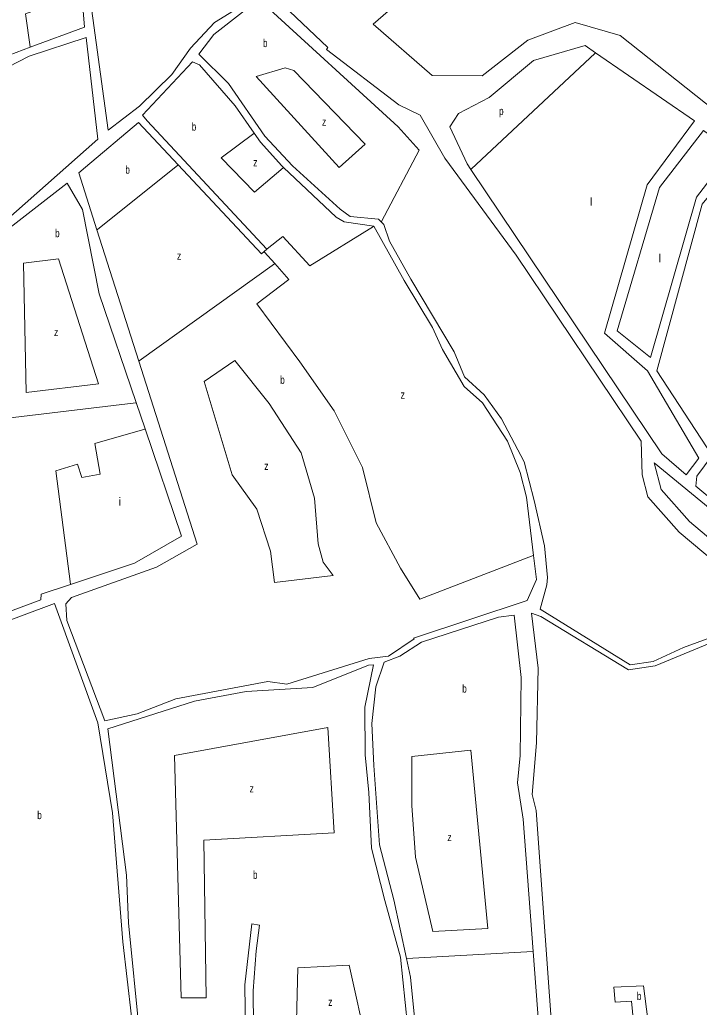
# Model space of a CAD drawing. Extents: x 639657 to 671642, y 222838 to 252123.
# Drawn here: x 645283 to 646133, y 235497 to 236731 of the extents above; entities that cross this region are included whole.
import ezdxf

# ---------------------------------------------------------------- set-up
doc = ezdxf.new("R2010")
doc.units = 0
doc.header["$LTSCALE"] = 4
doc.layers.add('1', color=7, linetype='Continuous', lineweight=13)
doc.layers.add('21', color=7, linetype='Continuous', lineweight=13)
doc.layers.add('7', color=7, linetype='Continuous')

msp = doc.modelspace()

# ---------------------------------------------------------------- linework, layer by layer
at = {"layer": '1'}
msp.add_line((645842.349, 236550.875), (645847.174, 236543.687), dxfattribs=at)
for points in [[(645423.77, 236908.86), (645586.53, 236776.91), (645582.91, 236762.51), (645526.92, 236727.58), (645496.7, 236695.5), (645473.58, 236662.58), (645432.86, 236623.17), (645394.04, 236592.78), (645369.32, 236773.18), (645367.78, 236871.14)], [(645366.48, 236708.85), (645380.96, 236581.58), (645264.77, 236478.84), (645182.15, 236436.32), (645037.57, 236338.69), (644978.64, 236447.6), (645038.99, 236547.45), (645124.26, 236597.46), (645295.12, 236685.66)], [(646071.47, 236308.82), (646029.95, 236342.08), (646082.82, 236521.51), (646137.7, 236592.66), (646173.39, 236566.64), (646129.05, 236509.21)], [(646277.25, 236023.95), (646293.93, 236025.08), (646300.19, 236034.52), (646298.19, 236048.03), (646248.99, 236134.89), (646241.49, 236156.6), (646190.4, 236200.62), (646243.76, 236386.44), (646302.71, 236467.41), (646185.31, 236560.24), (646136.24, 236500.53), (646079.41, 236292.11), (646148.74, 236186.38), (646129.61, 236160.44), (646128.44, 236147.79)], [(645326.87, 236001.17), (645164.55, 235940.98), (645257.22, 235519.48), (645247.34, 235517.92), (645256.64, 235474.78), (645294.7, 235471.78), (645365.62, 235472.21), (645420.92, 235462.45), (645423.14, 235485.24), (645412.03, 235578.44), (645399.43, 235739.54), (645380.89, 235852.03)]]:
    msp.add_lwpolyline(points, close=True, dxfattribs=at)
for points in [[(645352.3, 236869.17), (645364.42, 236721.82), (645296.368, 236696.643)], [(645798.76, 236661.11), (645725.02, 236725.46), (645787.41, 236780.17), (645792.179, 236783.59)], [(645735.085, 236478.435), (645731.64, 236481.65), (645696.18, 236485), (645683.7, 236494.21), (645624.26, 236548.42), (645589.8, 236585.29), (645544.08, 236651.14), (645507.25, 236687.79), (645525.88, 236712.75), (645561.91, 236740.33), (645584.65, 236752.85), (645585.807, 236753.101)], [(645585.807, 236753.101), (645604.62, 236757.19), (645668.37, 236696.11), (645666.87, 236693.75), (645757.14, 236624.7), (645783.6, 236611.73), (645814.58, 236557.78), (645903.92, 236436.82), (646060.129, 236204.425)], [(646510.342, 236408.728), (646470.33, 236364.99), (646033.85, 236711.4), (645977.63, 236727.75), (645918.26, 236705.34), (645861.38, 236660.97), (645798.76, 236661.11)], [(645296.368, 236696.643), (645270.06, 236686.91), (645242.966, 236672.131), (645216.113, 236657.484), (645160.545, 236627.173)], [(645990.024, 236698.904), (645925.284, 236679.944), (645869.994, 236633.848), (645831.599, 236613.873), (645820.848, 236596.971), (645842.349, 236550.875)], [(646116.18, 236161.96), (646132.22, 236183.02), (646067.72, 236292.1), (646014.05, 236339.04), (646067.44, 236524.69), (646126.49, 236604.45), (646003.113, 236689.845), (645990.024, 236698.904)], [(645592.2, 236444.06), (645442.57, 236604.5), (645436.97, 236611.57), (645499.11, 236678.32), (645507.93, 236674.68), (645552.53, 236623.45), (645576.481, 236589.095)], [(645365.58, 236546.74), (645431.57, 236602.56), (645481.292, 236549.534)], [(645576.481, 236589.095), (645584.23, 236577.98), (645610.73, 236548.39), (645613.058, 236546.205)], [(645379.872, 236468.359), (645357.17, 236539.54), (645365.58, 236546.74)], [(645481.292, 236549.534), (645585.66, 236438.23), (645588.93, 236441.145), (645592.2, 236444.06)], [(645613.058, 236546.205), (645679, 236484.32), (645688.89, 236478.33), (645726.08, 236472.83)], [(645847.174, 236543.687), (646085.62, 236188.43), (646116.18, 236161.96)], [(645256.765, 236231.779), (645252.27, 236267.98), (645243.78, 236436.14), (645239.7, 236452.44), (645260.08, 236462.5), (645342.43, 236526.92), (645361.64, 236493.77), (645382.64, 236388.25), (645428.896, 236252.387), (645440.072, 236219.56)], [(645925.556, 236061.334), (645929.22, 236031.45), (645917.47, 236004.94), (645775.48, 235958), (645776.35, 235957.15), (645744.03, 235935.46), (645719.98, 235932.52), (645617.01, 235900.52), (645593.57, 235903.97), (645478.28, 235882.06), (645430.04, 235863.5), (645389.9, 235854.45), (645342.05, 235980.09), (645340.992, 236000.695), (645348.24, 236008.67), (645454.47, 236046.63), (645505.17, 236075.5), (645432.197, 236304.299), (645379.872, 236468.359)], [(645726.08, 236472.83), (645763.85, 236405.25), (645799.23, 236346.47), (645811.76, 236319), (645838.95, 236272.66), (645861.56, 236252.3), (645892.83, 236204.04), (645908.83, 236165.2), (645916.64, 236134.06), (645925.556, 236061.334)], [(645933.947, 235994.261), (645942.05, 236024.56), (645942.89, 236034.02), (645939.14, 236073.32), (645926.1, 236130.01), (645913.74, 236178.53), (645885.24, 236231.95), (645863.9, 236261.98), (645839.35, 236284.69), (645826.16, 236315.81), (645772.22, 236406.56), (645745.46, 236454.4), (645738.53, 236475.22), (645735.085, 236478.435)], [(645440.072, 236219.56), (645485.68, 236085.6), (645426.7, 236051.53), (645346.911, 236025.077)], [(646470.396, 235754.262), (646432.672, 235813.138), (646399.236, 235852.408), (646342.282, 235898.891), (646233.138, 235985.017), (646107.478, 236090.558), (646068.382, 236134.776), (646061.122, 236162.011), (646060.129, 236204.425)], [(646485.857, 235764.169), (646447.461, 235824.094), (646412.137, 235865.581), (646353.776, 235913.213), (646244.733, 235999.259), (646120.332, 236103.743), (646085.009, 236143.693), (646076.076, 236177.203)], [(646076.076, 236177.203), (646279.2, 236010.6), (646606.5, 235744.09), (646599.01, 235733.06), (646562.492, 235715.234)], [(645346.911, 236025.077), (645309.94, 236012.82), (645309.79, 236005.89), (645167.7, 235953.03), (645148.15, 235951.84), (645135.49, 235992.58)], [(645925.054, 235566.468), (645912.51, 235731.9), (645905.56, 235777.2), (645908.79, 235811.17), (645909.91, 235908.74), (645901.47, 235986.7), (645881.71, 235984.22), (645785.62, 235953.12), (645758.43, 235935.55), (645738.77, 235927.8)], [(646274.127, 235371.606), (646292.24, 235288.07), (645956.71, 235353.74), (645928.56, 235742.53), (645923.92, 235762.48), (645929.11, 235827.2), (645931.11, 235920.48), (645922.95, 235989.19), (645934.57, 235985.14), (646044.18, 235918.37), (646077.46, 235923.3), (646144.99, 235951.43), (646168.02, 235910.74), (646221.42, 235860.99), (646229.75, 235868.35), (646175.52, 235915.08), (646147.13, 235958.96), (646112.99, 235946.51), (646075.06, 235928.87)], [(646075.06, 235928.87), (646046.28, 235924.83), (645933.947, 235994.261)], [(645725.61, 235924.82), (645719.38, 235924.35), (645649.49, 235896.42), (645566.34, 235891.4), (645501.94, 235879.41), (645393.62, 235844.8), (645416.89, 235661.63), (645419.19, 235602.12), (645433.16, 235463.81), (645565.97, 235432.6), (645564.54, 235524.56), (645573.498, 235601.106), (645582.916, 235599.143)], [(645582.916, 235599.143), (645578.67, 235566.98), (645574.9, 235517.11), (645575.87, 235429.43), (645776.65, 235389.39), (645759.26, 235559.27), (645739.48, 235630.06), (645723.17, 235695.51), (645719.51, 235765.11), (645715.13, 235812.36), (645714.77, 235871.67), (645725.61, 235924.82)], [(645738.77, 235927.8), (645728.36, 235897.33), (645723.28, 235851.31), (645725.75, 235798.89), (645733.03, 235699.65), (645751.08, 235630.99), (645766.72, 235557.467)], [(645766.72, 235557.467), (645771.67, 235534.2), (645786.33, 235387.08), (645940.95, 235356.83), (645925.054, 235566.468)]]:
    msp.add_lwpolyline(points, dxfattribs=at)
at = {"layer": '21'}
msp.add_line((645619.656, 236406.441), (645602.152, 236426.211), dxfattribs=at)
for points in [[(645111.279, 236769.941), (645147.767, 236779.897), (645159.377, 236748.37), (645179.28, 236753.348), (645164.353, 236801.469), (645320.257, 236818.062), (645326.891, 236751.689), (645290.403, 236738.414), (645296.297, 236697.143), (645296.368, 236696.643)], [(645585.807, 236753.101), (645586.044, 236752.884), (645756.344, 236596.971), (645782.453, 236567.777), (645735.35, 236478.935), (645735.085, 236478.435)], [(646003.113, 236689.845), (646002.613, 236689.376), (645847.674, 236544.156), (645847.174, 236543.687)], [(645576.481, 236589.095), (645575.981, 236588.725), (645535.186, 236558.558), (645576.653, 236515.535), (645612.558, 236545.784), (645613.058, 236546.205)], [(645481.292, 236549.534), (645480.792, 236549.134), (645380.372, 236468.759), (645379.872, 236468.359)], [(645645.765, 236423.343), (645725.58, 236472.522), (645726.08, 236472.83)], [(645592.2, 236444.06), (645592.7, 236444.469), (645611.977, 236460.219), (645645.765, 236423.343)], [(645602.152, 236426.211), (645589.373, 236440.645), (645588.93, 236441.145)], [(645602.152, 236426.211), (645601.653, 236425.852), (645432.697, 236304.658), (645432.197, 236304.299)], [(645619.656, 236406.441), (645579.725, 236375.71), (645633.478, 236303.493), (645676.481, 236242.032), (645711.805, 236171.351), (645728.699, 236102.207), (645759.415, 236045.355), (645783.463, 236006.688)], [(645428.896, 236252.387), (645428.396, 236252.327), (645257.265, 236231.839), (645256.765, 236231.779)], [(645346.911, 236025.077), (645346.845, 236025.577), (645328.262, 236167.171), (645355.416, 236175.322), (645360.847, 236159.021), (645383.928, 236163.096), (645377.139, 236201.131), (645439.572, 236219.414), (645440.072, 236219.56)], [(645783.463, 236006.688), (645925.056, 236061.142), (645925.556, 236061.334)], [(645766.72, 235557.467), (645767.22, 235557.495), (645924.554, 235566.44), (645925.054, 235566.468)]]:
    msp.add_lwpolyline(points, dxfattribs=at)
for points in [[(645578.78, 236660.053), (645682.625, 236546.265), (645714.877, 236575.459), (645625.799, 236667.651), (645615.049, 236670.724)], [(645291.229, 236265.012), (645381.891, 236275.844), (645331.656, 236432.059), (645288.209, 236426.626)], [(645601.55, 236027.394), (645596.619, 236066.867), (645579.725, 236119.109), (645549.009, 236162.132), (645513.685, 236278.908), (645552.08, 236305.03), (645595.083, 236251.251), (645635.014, 236189.79), (645651.908, 236132.938), (645656.516, 236076.086), (645662.659, 236053.038), (645674.946, 236036.136)], [(645668.56, 235846.131), (645676.514, 235714.826), (645513.589, 235705.317), (645516.304, 235508.349), (645485.077, 235508.349), (645476.931, 235811.272)], [(645799.827, 235591.227), (645868.458, 235595.151), (645846.957, 235817.948), (645773.238, 235810.266), (645773.238, 235748.804), (645777.845, 235684.27)], [(645630.843, 235545.85), (645694.911, 235549.055), (645717.948, 235446.107), (645628.871, 235463.009)], [(646025.766, 235521.81), (646062.783, 235523.292), (646068.214, 235481.181), (646050.563, 235478.464), (646047.848, 235504.274), (646027.482, 235502.916)]]:
    msp.add_lwpolyline(points, close=True, dxfattribs=at)

# ---------------------------------------------------------------- texts
at = {"layer": '7'}
for s, width, p in [('b', 0.75, (645587.404, 236696.846)), ('p', 0.75, (645882.446, 236611.909)), ('z', 0.8, (645661.123, 236598.507)), ('b', 0.75, (645498.327, 236592.361)), ('z', 0.8, (645575.117, 236547.802)), ('b', 0.75, (645415.393, 236538.583)), ('b', 0.75, (645327.583, 236459.227)), ('z', 0.8, (645479.897, 236431.025)), ('z', 0.8, (645326.225, 236335.613)), ('b', 0.75, (645608.905, 236275.835)), ('z', 0.8, (645759.415, 236257.397)), ('z', 0.8, (645588.94, 236168.278)), ('b', 0.75, (645836.394, 235889.952)), ('z', 0.8, (645570.613, 235765.086)), ('b', 0.75, (645305.286, 235731.81)), ('z', 0.8, (645817.776, 235704.245)), ('b', 0.75, (645574.903, 235657.105)), ('z', 0.8, (645668.802, 235498.349)), ('b', 0.75, (646054.637, 235505.632))]:
    msp.add_text(s, height=10, dxfattribs=dict(at, width=width)).set_placement(p)
for s, p in [('l', (645995.931, 236498.633)), ('l', (646081.937, 236427.952)), ('i', (645407.009, 236123.703))]:
    msp.add_text(s, height=10, dxfattribs=at).set_placement(p)

doc.saveas('drawing.dxf')
